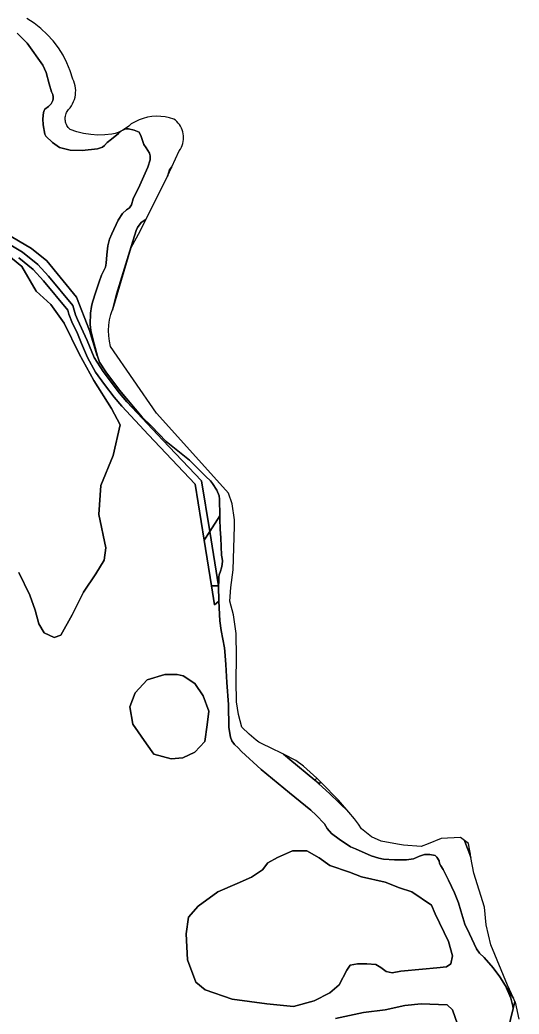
# Model space of a CAD drawing. Extents: x 164494 to 166241, y 382475 to 384495.
# Drawn here: x 165832.3 to 166054.1, y 383002.3 to 383444.2 of the extents above; entities that cross this region are included whole.
import ezdxf

# ---------------------------------------------------------------- set-up
doc = ezdxf.new("R2010")
doc.units = 0
for name, color, linetype in [('IMGEO_Grasland_agrarisch', 7, 'Continuous'), ('IMGEO_Grasland_overig', 7, 'Continuous'), ('IMGEO_Groenvoorziening', 7, 'Continuous'), ('IMGEO_Houtwal', 7, 'Continuous'), ('IMGEO_Loofbos', 7, 'Continuous'), ('IMGEO_Oever', 7, 'Continuous'), ('IMGEO_Rietland', 7, 'Continuous'), ('IMGEO_Rivier', 7, 'Continuous'), ('IMGEO_Sloot', 7, 'Continuous')]:
    doc.layers.add(name, color=color, linetype=linetype)

msp = doc.modelspace()

# ---------------------------------------------------------------- linework, layer by layer
at = {"layer": 'IMGEO_Grasland_agrarisch'}
msp.add_lwpolyline([(165978.35, 383092.1), (165973.83, 383097.31), (165966.27, 383105.14), (165965.93, 383105.45), (165965.09, 383104.67), (165965.13, 383104.64), (165969.86, 383100.29)], close=True, dxfattribs=at)
at = {"layer": 'IMGEO_Grasland_overig'}
for points in [[(165825.85, 383349.42), (165837.48, 383342.63), (165844.28, 383337.16), (165857.4, 383320.93), (165863.26, 383306.06), (165866.64, 383294.9), (165866.77, 383294.77), (165865.31, 383300.16), (165863.77, 383306.07), (165863.45, 383308.75), (165863.69, 383313.85), (165864.04, 383316.8), (165864.51, 383318.76), (165866.03, 383323.31), (165867.42, 383327.8), (165868.53, 383330.71), (165870.25, 383334.26), (165870.64, 383336.02), (165870.87, 383339.82), (165871.39, 383343.77), (165872.08, 383346.65), (165873.12, 383349.08), (165875.86, 383355.12), (165877.79, 383358.1), (165879.65, 383359.73), (165881.02, 383360.65), (165881.84, 383361.94), (165882.66, 383364.65), (165885.56, 383370.79), (165889.09, 383378.66), (165890.13, 383381.96), (165890.15, 383383.77), (165889.83, 383385.01), (165889.11, 383386.08), (165888.29, 383387.25), (165887.32, 383388.86), (165886.11, 383392.41), (165885.24, 383394.23), (165883, 383395.19), (165880.5, 383395.79), (165879.21, 383395.74), (165878.03, 383395.21), (165877.43, 383394.89), (165876.1, 383393.7), (165872.9, 383391.17), (165870.99, 383389.76), (165869.92, 383388.37), (165868.93, 383387.6), (165866.7, 383386.88), (165859.97, 383386.08), (165854.53, 383386.35), (165849.87, 383387.52), (165846.69, 383389.63), (165843.74, 383392.49), (165843.27, 383393.36), (165842.67, 383397.48), (165842.49, 383400.19), (165842.82, 383403.04), (165843.02, 383403.86), (165843.39, 383404.53), (165844.93, 383405.65), (165846.14, 383406.89), (165846.84, 383408.38), (165847.06, 383409.15), (165847.09, 383410.04), (165846.84, 383411.04), (165846.24, 383412.18), (165845.31, 383415.81), (165843.88, 383420.77), (165842.5, 383424.11), (165835.49, 383433.85), (165831, 383438.29)], [(165831.73, 383338.45), (165838.17, 383333.27), (165842.72, 383328.24), (165853.55, 383315.21), (165854, 383313.32), (165855.57, 383309.24), (165857.52, 383305.52), (165859.57, 383300.32), (165862.26, 383294.19), (165865.88, 383287.6), (165869.78, 383282.12), (165874.17, 383276.51), (165877.48, 383272.52), (165889.38, 383259.76), (165910.13, 383237.88), (165914.13, 383212.87), (165916.66, 383216.82), (165912.94, 383239.28), (165895.81, 383257.32), (165879.74, 383274.49), (165876.56, 383278.32), (165869.22, 383287.88), (165865.32, 383294.1), (165862.17, 383301.62), (165857.8, 383311), (165856.97, 383313.04), (165855.82, 383317.17), (165844.98, 383330.21), (165840.23, 383335.46), (165833.44, 383340.92), (165821.8, 383347.72)]]:
    msp.add_lwpolyline(points, dxfattribs=at)
for points in [[(165920.57, 383192.68), (165916.66, 383216.82), (165914.13, 383212.87), (165917.36, 383192.7)], [(165917.36, 383192.7), (165918.74, 383184.13), (165920.67, 383185.79), (165920.58, 383187.43), (165920.49, 383190.88), (165920.57, 383192.68)]]:
    msp.add_lwpolyline(points, close=True, dxfattribs=at)
at = {"layer": 'IMGEO_Groenvoorziening'}
msp.add_lwpolyline([(165821.8, 383347.72), (165833.44, 383340.92), (165840.23, 383335.46), (165844.98, 383330.21), (165855.82, 383317.17), (165856.97, 383313.04), (165857.8, 383311), (165862.17, 383301.62), (165865.32, 383294.1), (165869.22, 383287.88), (165876.56, 383278.32), (165879.74, 383274.49), (165895.81, 383257.32), (165912.94, 383239.28), (165916.66, 383216.82), (165921.06, 383223.7), (165920.96, 383231.13), (165920.73, 383232.57), (165919.77, 383235.13), (165917.78, 383238.08), (165916.93, 383239.3), (165914.83, 383241.26), (165912.79, 383243.3), (165907.58, 383248.51), (165897.25, 383256.76), (165890.8, 383263.56), (165886.65, 383267.63), (165876.5, 383279.58), (165870.42, 383287.82), (165867.59, 383292.07), (165866.77, 383294.77), (165866.64, 383294.9), (165863.26, 383306.06), (165857.4, 383320.93), (165844.28, 383337.16), (165837.48, 383342.63), (165825.85, 383349.42)], dxfattribs=at)
msp.add_lwpolyline([(165916.66, 383216.82), (165920.57, 383192.68), (165920.66, 383194.43), (165920.58, 383196.69), (165920.76, 383197.56), (165921.33, 383199.1), (165921.78, 383200.61), (165922.07, 383202.15), (165922.22, 383203.74), (165922.12, 383204.86), (165921.85, 383206.2), (165921.55, 383213.95), (165921.23, 383217.87), (165921.08, 383222.34), (165921.06, 383223.7)], close=True, dxfattribs=at)
at = {"layer": 'IMGEO_Houtwal'}
msp.add_lwpolyline([(165897.79, 383374.51), (165897.91, 383374.75), (165899.82, 383378.91), (165899.76, 383378.88), (165898.74, 383377.54)], close=True, dxfattribs=at)
at = {"layer": 'IMGEO_Loofbos'}
for points in [[(165873.3, 383314.98), (165873.48, 383315.49), (165881.72, 383342.98), (165885.69, 383350.31), (165888.42, 383355.77), (165887.92, 383355.34), (165886.18, 383354.2), (165884.54, 383351.98), (165883.91, 383350.6), (165881.06, 383341.53), (165875.15, 383322.22), (165873.34, 383315.15)], [(165904.66, 383116.2), (165910.02, 383118.73), (165914.42, 383123.45), (165915.52, 383130.86), (165916.15, 383137), (165913.64, 383143.77), (165910.02, 383149.29), (165904.82, 383152.6), (165902.14, 383153.23), (165896.73, 383153.23), (165888.76, 383150.86), (165883.41, 383145.03), (165881.05, 383138.89), (165882.46, 383131.17), (165888.45, 383122.35), (165891.75, 383117.78), (165899.47, 383115.73)], [(165964.13, 383107.09), (165958.2, 383112.49), (165954.89, 383115.08), (165949.36, 383117.86), (165952.15, 383115.49), (165963.23, 383106.25)], [(166031.99, 383075.64), (166031.54, 383078.08), (166029.78, 383079.47), (166031.24, 383075.51)], [(165977.54, 383021.83), (165978.97, 383024.08), (165982.25, 383024.69), (165986.34, 383024.69), (165990.43, 383024.28), (165992.68, 383023.05), (165994.93, 383021.21), (165997.59, 383020.6), (166001.48, 383021.42), (166011.1, 383022.24), (166017.44, 383022.85), (166021.74, 383023.26), (166023.78, 383024.69), (166024.4, 383028.17), (166022.76, 383034.51), (166016.83, 383046.79), (166015.19, 383050.68), (166006.39, 383056.61), (166000.87, 383058.45), (165994.52, 383060.91), (165984.09, 383063.36), (165978.77, 383065.41), (165969.97, 383068.27), (165965.27, 383071.75), (165959.74, 383074.82), (165953.4, 383074.82), (165946.65, 383071.96), (165942.35, 383069.5), (165940.1, 383066.43), (165935.19, 383063.16), (165928.85, 383060.29), (165920.25, 383056.61), (165911.46, 383050.27), (165907.16, 383045.36), (165906.14, 383037.99), (165906.71, 383026.46), (165910.43, 383016.51), (165914.52, 383013.03), (165926.6, 383008.94), (165941.94, 383006.89), (165953.81, 383005.66), (165963.02, 383008.12), (165969.97, 383011.8), (165974.06, 383015.28)], [(166032.68, 383071.91), (166032.42, 383073.31), (166032.13, 383073.26)]]:
    msp.add_lwpolyline(points, close=True, dxfattribs=at)
for points in [[(165831.85, 383198.54), (165836.66, 383188.54), (165839.02, 383181.8), (165840.71, 383175.74), (165843.06, 383171.7), (165847.44, 383169.67), (165850.47, 383170.69), (165855.53, 383179.78), (165860.58, 383189.89), (165865.97, 383197.97), (165869.67, 383204.03), (165870.51, 383209.48), (165867.38, 383224.33), (165868.16, 383237.22), (165873.63, 383250.51), (165876.75, 383264.18), (165872.89, 383271.41), (165865.18, 383283.86), (165858.56, 383295.83), (165851.95, 383309.38), (165845.97, 383317.73), (165839.51, 383323.56), (165833.06, 383334.58), (165824.87, 383341.36)], [(166026.65, 382997.89), (166024.4, 383004.23), (166022.15, 383006.48), (166010.48, 383006.89), (166003.32, 383006.07), (165994.52, 383004.23), (165984.91, 383003), (165972.43, 383000.34)]]:
    msp.add_lwpolyline(points, dxfattribs=at)
at = {"layer": 'IMGEO_Oever'}
msp.add_lwpolyline([(166051.57, 383009.36), (166050.63, 383010.62), (166048.03, 383014.83), (166050.44, 383009.42), (166051.27, 383005.86), (166051.46, 383004.85), (166052.21, 383007.94)], close=True, dxfattribs=at)
at = {"layer": 'IMGEO_Rietland'}
for points in [[(165824.87, 383341.36), (165833.06, 383334.58), (165839.51, 383323.56), (165845.97, 383317.73), (165851.95, 383309.38), (165858.56, 383295.83), (165865.18, 383283.86), (165872.89, 383271.41), (165876.75, 383264.18), (165873.63, 383250.51), (165868.16, 383237.22), (165867.38, 383224.33), (165870.51, 383209.48), (165869.67, 383204.03), (165865.97, 383197.97), (165860.58, 383189.89), (165855.53, 383179.78), (165850.47, 383170.69), (165847.44, 383169.67), (165843.06, 383171.7), (165840.71, 383175.74), (165839.02, 383181.8), (165836.66, 383188.54), (165831.85, 383198.54)], [(166047.9, 382990.18), (166051.46, 383004.85), (166051.27, 383005.86), (166050.44, 383009.42), (166048.03, 383014.83), (166045.56, 383018.84), (166042.56, 383022.89), (166038.54, 383027.48), (166036.45, 383029.34), (166035.06, 383031.35), (166032.06, 383037.91), (166030, 383042.28), (166028.16, 383048.19), (166027.07, 383051.69), (166025.33, 383056.26), (166022.68, 383061.85), (166020.37, 383066.62), (166019.28, 383068.21), (166018.73, 383069.22), (166018.56, 383070.42), (166017.52, 383071.98), (166016.8, 383072.75), (166014.39, 383073.22), (166012.1, 383073.2), (166009.77, 383072.48), (166007.17, 383071.36), (166004.09, 383070.89), (165998.73, 383070.91), (165993.86, 383071.11), (165991.7, 383071.53), (165988.3, 383072.58), (165981.35, 383075.78), (165979.14, 383076.57), (165974.18, 383080.1), (165970.65, 383082.58), (165968.77, 383084.77), (165967.65, 383086.93), (165963.88, 383090.73), (165961.58, 383092.88), (165952.06, 383100.59), (165939.4, 383111.07), (165930.76, 383119.04), (165929.22, 383120.65), (165927.63, 383122.09), (165926.39, 383123.81), (165925.87, 383125.45), (165925.13, 383129.72), (165924.95, 383139.97), (165924.23, 383149.61), (165923.81, 383157.68), (165923.32, 383163.39), (165923.19, 383165.08), (165921.73, 383172.82), (165921.13, 383177.15), (165920.67, 383185.79), (165918.74, 383184.13), (165917.36, 383192.7), (165914.13, 383212.87), (165910.13, 383237.88), (165889.38, 383259.76), (165877.48, 383272.52), (165874.17, 383276.51), (165869.78, 383282.12), (165865.88, 383287.6), (165862.26, 383294.19), (165859.57, 383300.32), (165857.52, 383305.52), (165855.57, 383309.24), (165854, 383313.32), (165853.55, 383315.21), (165842.72, 383328.24), (165838.17, 383333.27), (165831.73, 383338.45)], [(165972.43, 383000.34), (165984.91, 383003), (165994.52, 383004.23), (166003.32, 383006.07), (166010.48, 383006.89), (166022.15, 383006.48), (166024.4, 383004.23), (166026.65, 382997.89)]]:
    msp.add_lwpolyline(points, dxfattribs=at)
for points in [[(165881.05, 383138.89), (165883.41, 383145.03), (165888.76, 383150.86), (165896.73, 383153.23), (165902.14, 383153.23), (165904.82, 383152.6), (165910.02, 383149.29), (165913.64, 383143.77), (165916.15, 383137), (165915.52, 383130.86), (165914.42, 383123.45), (165910.02, 383118.73), (165904.66, 383116.2), (165899.47, 383115.73), (165891.75, 383117.78), (165888.45, 383122.35), (165882.46, 383131.17)], [(165920.25, 383056.61), (165928.85, 383060.29), (165935.19, 383063.16), (165940.1, 383066.43), (165942.35, 383069.5), (165946.65, 383071.96), (165953.4, 383074.82), (165959.74, 383074.82), (165965.27, 383071.75), (165969.97, 383068.27), (165978.77, 383065.41), (165984.09, 383063.36), (165994.52, 383060.91), (166000.87, 383058.45), (166006.39, 383056.61), (166015.19, 383050.68), (166016.83, 383046.79), (166022.76, 383034.51), (166024.4, 383028.17), (166023.78, 383024.69), (166021.74, 383023.26), (166017.44, 383022.85), (166011.1, 383022.24), (166001.48, 383021.42), (165997.59, 383020.6), (165994.93, 383021.21), (165992.68, 383023.05), (165990.43, 383024.28), (165986.34, 383024.69), (165982.25, 383024.69), (165978.97, 383024.08), (165977.54, 383021.83), (165974.06, 383015.28), (165969.97, 383011.8), (165963.02, 383008.12), (165953.81, 383005.66), (165941.94, 383006.89), (165926.6, 383008.94), (165914.52, 383013.03), (165910.43, 383016.51), (165906.71, 383026.46), (165906.14, 383037.99), (165907.16, 383045.36), (165911.46, 383050.27)]]:
    msp.add_lwpolyline(points, close=True, dxfattribs=at)
at = {"layer": 'IMGEO_Rivier'}
msp.add_lwpolyline([(165831, 383438.29), (165835.49, 383433.85), (165842.5, 383424.11), (165843.88, 383420.77), (165845.31, 383415.81), (165846.24, 383412.18), (165846.84, 383411.04), (165847.09, 383410.04), (165847.06, 383409.15), (165846.84, 383408.38), (165846.14, 383406.89), (165844.93, 383405.65), (165843.39, 383404.53), (165843.02, 383403.86), (165842.82, 383403.04), (165842.49, 383400.19), (165842.67, 383397.48), (165843.27, 383393.36), (165843.74, 383392.49), (165846.69, 383389.63), (165849.87, 383387.52), (165854.53, 383386.35), (165859.97, 383386.08), (165866.7, 383386.88), (165868.93, 383387.6), (165869.92, 383388.37), (165870.99, 383389.76), (165872.9, 383391.17), (165876.1, 383393.7), (165877.43, 383394.89), (165877.15, 383394.74), (165875.86, 383394.18), (165874.53, 383393.73), (165873.17, 383393.38), (165870.02, 383393.03), (165866.86, 383392.96), (165863.71, 383393.17), (165860.58, 383393.68), (165857.52, 383394.46), (165854.54, 383395.52), (165854.14, 383395.9), (165853.78, 383396.31), (165853.46, 383396.75), (165853.18, 383397.22), (165852.93, 383397.71), (165852.73, 383398.22), (165852.58, 383398.75), (165852.47, 383399.28), (165852.41, 383399.83), (165852.4, 383400.37), (165852.43, 383400.92), (165852.51, 383401.46), (165852.64, 383401.99), (165852.81, 383402.51), (165853.03, 383403.01), (165853.29, 383403.49), (165853.59, 383403.95), (165853.93, 383404.38), (165854.59, 383405.17), (165855.18, 383406.01), (165855.7, 383406.9), (165856.14, 383407.84), (165856.49, 383408.8), (165856.76, 383409.8), (165856.94, 383410.81), (165857.04, 383411.84), (165857.05, 383412.87), (165856.96, 383413.9), (165856.79, 383414.91), (165856.53, 383415.91), (165856.18, 383416.88), (165855.76, 383417.82), (165854.63, 383421.5), (165853.18, 383425.07), (165851.42, 383428.5), (165849.37, 383431.76), (165847.04, 383434.83), (165844.45, 383437.68), (165841.63, 383440.3), (165838.58, 383442.66), (165835.34, 383444.74)], dxfattribs=at)
msp.add_lwpolyline([(165978.35, 383092.1), (165969.86, 383100.29), (165965.13, 383104.64), (165965.09, 383104.67), (165964.72, 383105.01), (165963.23, 383106.25), (165952.15, 383115.49), (165949.36, 383117.86), (165947.29, 383118.9), (165945.44, 383119.78), (165938.38, 383123.14), (165937.25, 383124.1), (165934.1, 383126.76), (165930.86, 383129.78), (165929.32, 383135.45), (165928.47, 383141.1), (165928.28, 383150.36), (165928.44, 383160.99), (165928.29, 383171.51), (165927.13, 383179.79), (165925.6, 383185.78), (165925.98, 383191.96), (165927.05, 383199.71), (165927.54, 383219.1), (165927.58, 383221.99), (165926.56, 383229.07), (165924.92, 383233.81), (165910.4, 383250), (165893.02, 383269.37), (165872.56, 383299), (165872.02, 383301.34), (165871.71, 383303.72), (165871.62, 383306.12), (165871.75, 383308.52), (165872.11, 383310.89), (165872.68, 383313.22), (165873.3, 383314.98), (165873.34, 383315.15), (165875.15, 383322.22), (165881.06, 383341.53), (165883.91, 383350.6), (165884.54, 383351.98), (165886.18, 383354.2), (165887.92, 383355.34), (165888.42, 383355.77), (165897.79, 383374.51), (165898.74, 383377.54), (165899.76, 383378.88), (165899.82, 383378.91), (165903.1, 383386.05), (165903.59, 383386.79), (165904.01, 383387.57), (165904.36, 383388.38), (165904.64, 383389.22), (165904.84, 383390.08), (165904.96, 383390.95), (165905.01, 383391.84), (165904.97, 383392.72), (165904.86, 383393.6), (165904.67, 383394.46), (165904.4, 383395.3), (165904.07, 383396.12), (165903.65, 383396.9), (165903.17, 383397.64), (165902.63, 383398.34), (165902.03, 383398.98), (165901.37, 383399.57), (165900.66, 383400.1), (165898.77, 383400.67), (165896.84, 383401.07), (165894.88, 383401.29), (165892.91, 383401.34), (165890.95, 383401.2), (165889, 383400.89), (165887.09, 383400.41), (165885.23, 383399.76), (165883.43, 383398.94), (165881.72, 383397.97), (165880.68, 383397.02), (165879.57, 383396.17), (165878.39, 383395.41), (165878.03, 383395.21), (165879.21, 383395.74), (165880.5, 383395.79), (165883, 383395.19), (165885.24, 383394.23), (165886.11, 383392.41), (165887.32, 383388.86), (165888.29, 383387.25), (165889.11, 383386.08), (165889.83, 383385.01), (165890.15, 383383.77), (165890.13, 383381.96), (165889.09, 383378.66), (165885.56, 383370.79), (165882.66, 383364.65), (165881.84, 383361.94), (165881.02, 383360.65), (165879.65, 383359.73), (165877.79, 383358.1), (165875.86, 383355.12), (165873.12, 383349.08), (165872.08, 383346.65), (165871.39, 383343.77), (165870.87, 383339.82), (165870.64, 383336.02), (165870.25, 383334.26), (165868.53, 383330.71), (165867.42, 383327.8), (165866.03, 383323.31), (165864.51, 383318.76), (165864.04, 383316.8), (165863.69, 383313.85), (165863.45, 383308.75), (165863.77, 383306.07), (165865.31, 383300.16), (165866.77, 383294.77), (165867.59, 383292.07), (165870.42, 383287.82), (165876.5, 383279.58), (165886.65, 383267.63), (165890.8, 383263.56), (165897.25, 383256.76), (165907.58, 383248.51), (165912.79, 383243.3), (165914.83, 383241.26), (165916.93, 383239.3), (165917.78, 383238.08), (165919.77, 383235.13), (165920.73, 383232.57), (165920.96, 383231.13), (165921.06, 383223.7), (165921.08, 383222.34), (165921.23, 383217.87), (165921.55, 383213.95), (165921.85, 383206.2), (165922.12, 383204.86), (165922.22, 383203.74), (165922.07, 383202.15), (165921.78, 383200.61), (165921.33, 383199.1), (165920.76, 383197.56), (165920.58, 383196.69), (165920.66, 383194.43), (165920.57, 383192.68), (165920.49, 383190.88), (165920.58, 383187.43), (165920.67, 383185.79), (165921.13, 383177.15), (165921.73, 383172.82), (165923.19, 383165.08), (165923.32, 383163.39), (165923.81, 383157.68), (165924.23, 383149.61), (165924.95, 383139.97), (165925.13, 383129.72), (165925.87, 383125.45), (165926.39, 383123.81), (165927.63, 383122.09), (165929.22, 383120.65), (165930.76, 383119.04), (165939.4, 383111.07), (165952.06, 383100.59), (165961.58, 383092.88), (165963.88, 383090.73), (165967.65, 383086.93), (165968.77, 383084.77), (165970.65, 383082.58), (165974.18, 383080.1), (165979.14, 383076.57), (165981.35, 383075.78), (165988.3, 383072.58), (165991.7, 383071.53), (165993.86, 383071.11), (165998.73, 383070.91), (166004.09, 383070.89), (166007.17, 383071.36), (166009.77, 383072.48), (166012.1, 383073.2), (166014.39, 383073.22), (166016.8, 383072.75), (166017.52, 383071.98), (166018.56, 383070.42), (166018.73, 383069.22), (166019.28, 383068.21), (166020.37, 383066.62), (166022.68, 383061.85), (166025.33, 383056.26), (166027.07, 383051.69), (166028.16, 383048.19), (166030, 383042.28), (166032.06, 383037.91), (166035.06, 383031.35), (166036.45, 383029.34), (166038.54, 383027.48), (166042.56, 383022.89), (166045.56, 383018.84), (166048.03, 383014.83), (166050.63, 383010.62), (166051.57, 383009.36), (166048.94, 383015.21), (166041.49, 383033.05), (166039.41, 383041.92), (166038.72, 383049.8), (166033.96, 383064.96), (166032.68, 383071.91), (166032.13, 383073.26), (166031.36, 383075.17), (166031.24, 383075.51), (166029.78, 383079.47), (166028.03, 383080.85), (166019.4, 383080.29), (166013.7, 383077.94), (166010.54, 383076.83), (166002.73, 383077.41), (166000, 383077.88), (165992.75, 383079.11), (165988.48, 383081.1), (165984.07, 383084.6), (165982.64, 383086.66), (165980.93, 383089.12)], close=True, dxfattribs=at)
at = {"layer": 'IMGEO_Sloot'}
for points in [[(165965.93, 383105.45), (165964.13, 383107.09), (165963.23, 383106.25), (165964.72, 383105.01), (165965.09, 383104.67)], [(166032.42, 383073.31), (166031.99, 383075.64), (166031.24, 383075.51), (166031.36, 383075.17), (166032.13, 383073.26)]]:
    msp.add_lwpolyline(points, close=True, dxfattribs=at)
msp.add_lwpolyline([(166054.06, 383000), (166052.39, 383007.55), (166052.21, 383007.94), (166051.46, 383004.85), (166047.9, 382990.18)], dxfattribs=at)

doc.saveas('drawing.dxf')
